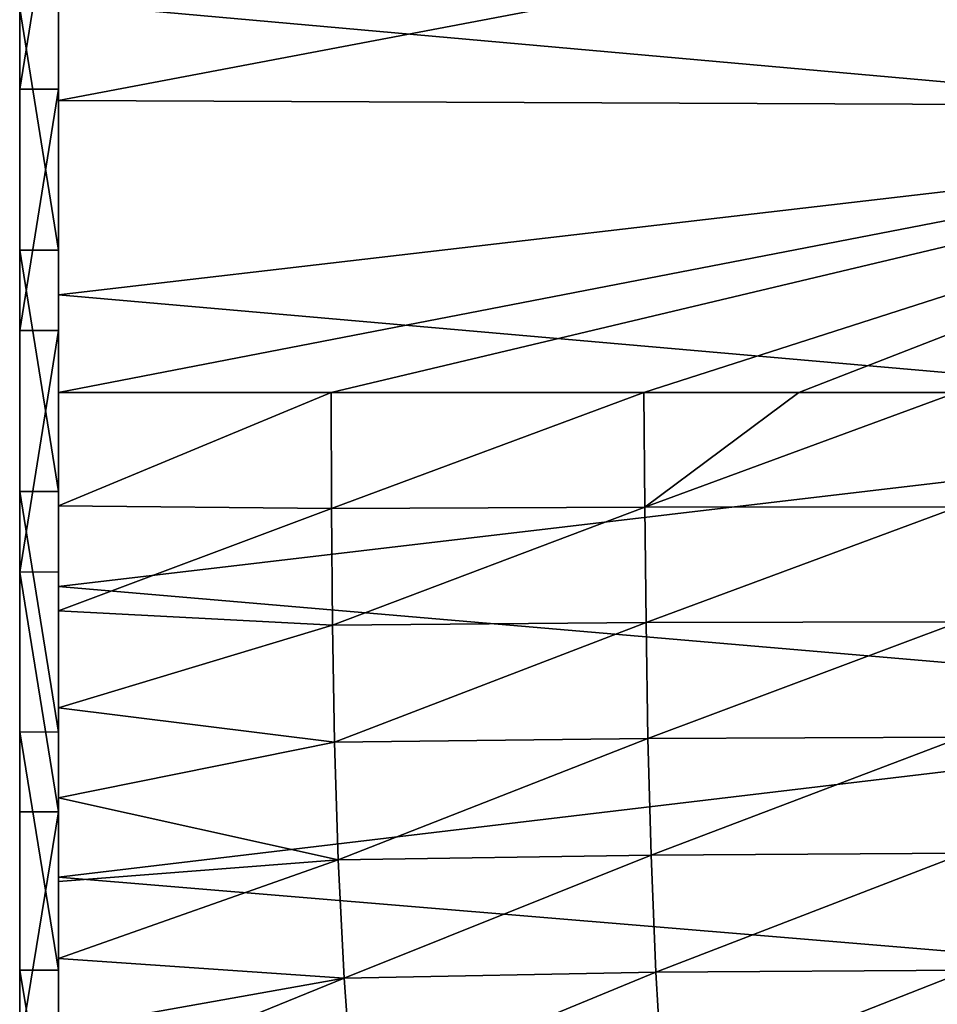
# Model space of a CAD drawing. Header units: metres. Extents: x -24 to 72, y -247 to 22.
# Tile 560 of 573: x 61.5 to 66.25, y -3.69 to 1.4. Entities that reach past the tile are written whole.
import ezdxf

# ---------------------------------------------------------------- set-up
doc = ezdxf.new("R2010")
doc.units = ezdxf.units.M
doc.layers.add('solid_509589_MEDIA_SW0001', color=7, linetype='CONTINUOUS')

msp = doc.modelspace()

# ---------------------------------------------------------------- linework, layer by layer
at = {"layer": 'solid_509589_MEDIA_SW0001'}
for points in [[(61.5, 16.71945, 84.707809), (61.5, -5.913662, 68.859932), (61.5, -7.06707, 69.34613)], [(61.5, 16.657057, 85.957947), (61.5, 16.71945, 84.707809), (61.5, -7.06707, 69.34613)], [(61.5, 16.71945, 84.707809), (61.5, 16.688278, 83.45842), (61.5, -5.913662, 68.859932)], [(61.5, 16.688278, 83.45842), (61.5, -4.72896, 68.461906), (61.5, -5.913662, 68.859932)], [(61.5, 16.688278, 83.45842), (61.5, 16.563854, 82.214851), (61.5, -4.72896, 68.461906)], [(61.5, 16.657057, 85.957947), (61.5, -7.06707, 69.34613), (61.5, -8.179207, 69.916306)], [(61.5, 16.501642, 87.198021), (61.5, 16.657057, 85.957947), (61.5, -8.179207, 69.916306)], [(61.5, 16.563854, 82.214851), (61.5, -3.517831, 68.153503), (61.5, -4.72896, 68.461906)], [(61.5, 16.563854, 82.214851), (61.5, 16.346498, 80.98217), (61.5, -3.517831, 68.153503)], [(61.5, 16.501642, 87.198021), (61.5, -8.179207, 69.916306), (61.5, -9.245638, 70.56797)], [(61.5, 16.254017, 88.423027), (61.5, 16.501642, 87.198021), (61.5, -9.245638, 70.56797)], [(61.5, 16.346498, 80.98217), (61.5, -2.285152, 67.93615), (61.5, -3.517831, 68.153503)], [(61.5, 16.346498, 80.98217), (61.5, 16.038095, 79.771042), (61.5, -2.285152, 67.93615)], [(61.5, 16.254017, 88.423027), (61.5, -9.245638, 70.56797), (61.5, -10.261936, 71.298645)], [(61.5, 15.915007, 89.627937), (61.5, 16.254017, 88.423027), (61.5, -10.261936, 71.298645)], [(61.5, 16.038095, 79.771042), (61.5, -1.041583, 67.811722), (61.5, -2.285152, 67.93615)], [(61.5, 16.038095, 79.771042), (61.5, 15.640069, 78.586334), (61.5, -1.041583, 67.811722)], [(61.5, 15.915007, 89.627937), (61.5, -10.261936, 71.298645), (61.5, -11.219314, 72.101997)], [(61.5, 15.487546, 90.802338), (61.5, 15.915007, 89.627937), (61.5, -11.219314, 72.101997)], [(61.5, 15.640069, 78.586334), (61.5, 0.207806, 67.780548), (61.5, -1.041583, 67.811722)], [(61.5, 15.640069, 78.586334), (61.5, 15.153867, 77.43293), (61.5, 0.207806, 67.780548)], [(61.5, 15.487546, 90.802338), (61.5, -11.219314, 72.101997), (61.5, -12.113997, 72.974625)], [(61.5, 14.973539, 91.941521), (61.5, 15.487546, 90.802338), (61.5, -12.113997, 72.974625)], [(61.5, 15.153867, 77.43293), (61.5, 1.457946, 67.842941), (61.5, 0.207806, 67.780548)], [(61.5, 14.973539, 91.941521), (61.5, -12.113997, 72.974625), (61.5, -12.942226, 73.913124)], [(61.5, 14.374911, 93.040787), (61.5, 14.973539, 91.941521), (61.5, -12.942226, 73.913124)], [(61.5, 14.374911, 93.040787), (61.5, -12.942226, 73.913124), (61.5, -13.696838, 74.90937)], [(61.5, 13.696838, 94.09063), (61.5, 14.374911, 93.040787), (61.5, -13.696838, 74.90937)], [(61.5, -14.374911, 75.959213), (61.5, 13.696838, 94.09063), (61.5, -13.696838, 74.90937)], [(61.5, -14.374911, 75.959213), (61.5, 12.942226, 95.086876), (61.5, 13.696838, 94.09063)], [(61.5, -14.973539, 77.058479), (61.5, 12.113997, 96.025375), (61.5, 12.942226, 95.086876)], [(61.5, -14.374911, 75.959213), (61.5, -14.973539, 77.058479), (61.5, 12.942226, 95.086876)], [(61.5, -15.487546, 78.197662), (61.5, 11.219314, 96.898003), (61.5, 12.113997, 96.025375)], [(61.5, -14.973539, 77.058479), (61.5, -15.487546, 78.197662), (61.5, 12.113997, 96.025375)], [(61.5, -15.915007, 79.372063), (61.5, 10.261936, 97.701355), (61.5, 11.219314, 96.898003)], [(61.5, -15.487546, 78.197662), (61.5, -15.915007, 79.372063), (61.5, 11.219314, 96.898003)], [(61.5, -16.254017, 80.576973), (61.5, 9.245638, 98.43203), (61.5, 10.261936, 97.701355)], [(61.5, -15.915007, 79.372063), (61.5, -16.254017, 80.576973), (61.5, 10.261936, 97.701355)], [(61.5, -16.501642, 81.801979), (61.5, 8.179207, 99.083694), (61.5, 9.245638, 98.43203)], [(61.5, -16.254017, 80.576973), (61.5, -16.501642, 81.801979), (61.5, 9.245638, 98.43203)], [(61.5, -16.657057, 83.042053), (61.5, 7.06707, 99.65387), (61.5, 8.179207, 99.083694)], [(61.5, -16.501642, 81.801979), (61.5, -16.657057, 83.042053), (61.5, 8.179207, 99.083694)], [(61.5, -16.71945, 84.292191), (61.5, 5.913662, 100.140068), (61.5, 7.06707, 99.65387)], [(61.5, -16.657057, 83.042053), (61.5, -16.71945, 84.292191), (61.5, 7.06707, 99.65387)], [(61.5, -16.688278, 85.54158), (61.5, 4.72896, 100.538094), (61.5, 5.913662, 100.140068)], [(61.5, -16.71945, 84.292191), (61.5, -16.688278, 85.54158), (61.5, 5.913662, 100.140068)], [(61.5, -16.563854, 86.785149), (61.5, 3.517831, 100.846497), (61.5, 4.72896, 100.538094)], [(61.5, -16.688278, 85.54158), (61.5, -16.563854, 86.785149), (61.5, 4.72896, 100.538094)], [(61.700001, 4.728919, 100.538109), (61.700001, 0.98214, 105.477013), (61.700001, 2.489959, 105.351852)], [(61.700001, 4.728919, 100.538109), (61.700001, 3.517277, 100.846626), (61.700001, 0.98214, 105.477013)], [(61.5, -16.346498, 88.01783), (61.5, 2.285152, 101.06385), (61.5, 3.517831, 100.846497)], [(61.5, -16.563854, 86.785149), (61.5, -16.346498, 88.01783), (61.5, 3.517831, 100.846497)], [(61.700001, 3.517277, 100.846626), (61.700001, -0.528725, 105.493347), (61.700001, 0.98214, 105.477013)], [(61.700001, 3.517277, 100.846626), (61.700001, 2.285716, 101.063782), (61.700001, -0.528725, 105.493347)], [(61.700001, -1.041626, 67.811722), (61.700001, 2.991001, 63.714088), (61.700001, 1.487255, 63.552734)], [(61.700001, 0.208454, 67.780548), (61.700001, 1.457413, 67.842888), (61.700001, 2.991001, 63.714088)], [(61.700001, -1.041626, 67.811722), (61.700001, 0.208454, 67.780548), (61.700001, 2.991001, 63.714088)], [(69.299812, 2.424113, 105.359619), (61.700001, 2.489959, 105.351852), (61.700001, 0.98214, 105.477013)], [(69.331184, 0.950009, 105.4785), (69.299812, 2.424113, 105.359619), (61.700001, 0.98214, 105.477013)], [(69.046227, 2.327602, 63.629391), (69.046227, 0.83278, 63.516518), (61.700001, 1.487255, 63.552734)], [(61.700001, 2.285716, 101.063782), (61.5, 2.285152, 101.06385), (61.5, 1.041583, 101.188278)], [(61.700001, 2.285716, 101.063782), (61.5, 1.041583, 101.188278), (61.700001, 1.041626, 101.188278)], [(61.5, -16.038095, 89.228958), (61.5, 1.041583, 101.188278), (61.5, 2.285152, 101.06385)], [(61.5, -16.346498, 88.01783), (61.5, -16.038095, 89.228958), (61.5, 2.285152, 101.06385)], [(61.700001, 2.285716, 101.063782), (61.700001, -1.115278, 105.471809), (61.700001, -0.528725, 105.493347)], [(61.700001, 2.285716, 101.063782), (61.700001, 1.041626, 101.188278), (61.700001, -1.115278, 105.471809)], [(69.046227, 0.83278, 63.516518), (61.700001, -0.023867, 63.500008), (61.700001, 1.487255, 63.552734)], [(61.700001, -2.285716, 67.936218), (61.700001, 1.487255, 63.552734), (61.700001, -0.023867, 63.500008)], [(61.700001, -2.285716, 67.936218), (61.700001, -1.041626, 67.811722), (61.700001, 1.487255, 63.552734)], [(61.700001, 0.208454, 67.780548), (61.5, 0.207806, 67.780548), (61.5, 1.457946, 67.842941)], [(61.700001, 0.208454, 67.780548), (61.5, 1.457946, 67.842941), (61.700001, 1.457413, 67.842888)], [(61.700001, 1.041626, 101.188278), (61.5, 1.041583, 101.188278), (61.5, -0.207806, 101.219452)], [(61.700001, 1.041626, 101.188278), (61.5, -0.207806, 101.219452), (61.700001, -0.208454, 101.219452)], [(61.5, -15.640069, 90.413666), (61.5, -0.207806, 101.219452), (61.5, 1.041583, 101.188278)], [(61.5, -16.038095, 89.228958), (61.5, -15.640069, 90.413666), (61.5, 1.041583, 101.188278)], [(61.700001, 1.041626, 101.188278), (61.700001, -2.159452, 105.429283), (61.700001, -1.657867, 105.449203)], [(61.700001, 1.041626, 101.188278), (61.700001, -0.208454, 101.219452), (61.700001, -2.159452, 105.429283)], [(61.700001, 1.041626, 101.188278), (61.700001, -1.657867, 105.449203), (61.700001, -1.115278, 105.471809)], [(69.331184, 0.950009, 105.4785), (61.700001, 0.98214, 105.477013), (61.700001, -0.528725, 105.493347)], [(63.111408, -0.528718, 105.49334), (69.331184, 0.950009, 105.4785), (61.700001, -0.528725, 105.493347)], [(63.111408, -0.528718, 105.49334), (64.729332, -0.528718, 105.49334), (69.331184, 0.950009, 105.4785)], [(64.729332, -0.528718, 105.49334), (65.530716, -0.528718, 105.49334), (69.331184, 0.950009, 105.4785)], [(65.530716, -0.528718, 105.49334), (66.347183, -0.528718, 105.49334), (69.331184, 0.950009, 105.4785)], [(69.046227, 0.83278, 63.516518), (69.046227, -0.666287, 63.510574), (61.700001, -0.023867, 63.500008)], [(61.700001, -1.041626, 67.811722), (61.5, 0.207806, 67.780548), (61.700001, 0.208454, 67.780548)], [(61.700001, -1.041626, 67.811722), (61.5, -1.041583, 67.811722), (61.5, 0.207806, 67.780548)], [(69.046227, -0.666287, 63.510574), (61.700001, -1.533233, 63.556042), (61.700001, -0.023867, 63.500008)], [(61.700001, -3.517277, 68.153374), (61.700001, -0.023867, 63.500008), (61.700001, -1.533233, 63.556042)], [(61.700001, -3.517277, 68.153374), (61.700001, -2.285716, 67.936218), (61.700001, -0.023867, 63.500008)], [(61.5, -15.153867, 91.56707), (61.5, -1.457946, 101.157059), (61.5, -0.207806, 101.219452)], [(61.700001, -0.208454, 101.219452), (61.5, -0.207806, 101.219452), (61.5, -1.457946, 101.157059)], [(61.5, -15.640069, 90.413666), (61.5, -15.153867, 91.56707), (61.5, -0.207806, 101.219452)], [(61.700001, -0.208454, 101.219452), (61.5, -1.457946, 101.157059), (61.700001, -1.457413, 101.157112)], [(61.700001, -0.208454, 101.219452), (61.700001, -3.457819, 105.43972), (61.700001, -3.05885, 105.422958)], [(61.700001, -0.208454, 101.219452), (61.700001, -1.457413, 101.157112), (61.700001, -3.457819, 105.43972)], [(61.700001, -0.208454, 101.219452), (61.700001, -3.05885, 105.422958), (61.700001, -2.625951, 105.419502)], [(61.700001, -0.208454, 101.219452), (61.700001, -2.625951, 105.419502), (61.700001, -2.159452, 105.429283)], [(61.700001, -1.115278, 105.471809), (63.111408, -0.528718, 105.49334), (61.700001, -0.528725, 105.493347)], [(61.700001, -1.115278, 105.471809), (63.113659, -1.128858, 105.477798), (63.111408, -0.528718, 105.49334)], [(63.113659, -1.128858, 105.477798), (64.729332, -0.528718, 105.49334), (63.111408, -0.528718, 105.49334)], [(64.733932, -1.122639, 105.481842), (64.729332, -0.528718, 105.49334), (63.113659, -1.128858, 105.477798)], [(64.733932, -1.122639, 105.481842), (65.530716, -0.528718, 105.49334), (64.729332, -0.528718, 105.49334)], [(64.733932, -1.122639, 105.481842), (66.347183, -0.528718, 105.49334), (65.530716, -0.528718, 105.49334)], [(64.733932, -1.122639, 105.481842), (66.354538, -1.120164, 105.483261), (66.347183, -0.528718, 105.49334)], [(69.046227, -0.666287, 63.510574), (69.046227, -2.161958, 63.611584), (61.700001, -1.533233, 63.556042)], [(61.700001, -2.285716, 67.936218), (61.5, -2.285152, 67.93615), (61.5, -1.041583, 67.811722)], [(61.700001, -2.285716, 67.936218), (61.5, -1.041583, 67.811722), (61.700001, -1.041626, 67.811722)], [(61.700001, -1.115278, 105.471809), (61.700001, -1.657867, 105.449203), (63.113659, -1.128858, 105.477798)], [(64.733932, -1.122639, 105.481842), (64.740265, -1.719386, 105.464241), (66.354538, -1.120164, 105.483261)], [(64.740265, -1.719386, 105.464241), (66.362785, -1.714523, 105.467102), (66.354538, -1.120164, 105.483261)], [(61.700001, -1.657867, 105.449203), (63.118404, -1.731737, 105.456131), (63.113659, -1.128858, 105.477798)], [(64.733932, -1.122639, 105.481842), (63.113659, -1.128858, 105.477798), (63.118404, -1.731737, 105.456131)], [(64.733932, -1.122639, 105.481842), (63.118404, -1.731737, 105.456131), (64.740265, -1.719386, 105.464241)], [(61.700001, -1.457413, 101.157112), (61.5, -1.457946, 101.157059), (61.700001, -2.697917, 101.001663)], [(61.5, -14.583694, 92.679207), (61.5, -2.698023, 101.00164), (61.5, -1.457946, 101.157059)], [(61.700001, -2.697917, 101.001663), (61.5, -1.457946, 101.157059), (61.5, -2.698023, 101.00164)], [(61.5, -15.153867, 91.56707), (61.5, -14.583694, 92.679207), (61.5, -1.457946, 101.157059)], [(61.700001, -1.457413, 101.157112), (61.700001, -4.79349, 105.628723), (61.700001, -4.162011, 105.511032)], [(61.700001, -1.457413, 101.157112), (61.700001, -2.697917, 101.001663), (61.700001, -4.79349, 105.628723)], [(61.700001, -1.457413, 101.157112), (61.700001, -4.162011, 105.511032), (61.700001, -3.822837, 105.469574)], [(61.700001, -1.457413, 101.157112), (61.700001, -3.822837, 105.469574), (61.700001, -3.457819, 105.43972)], [(69.046227, -2.161958, 63.611584), (61.700001, -3.036702, 63.720726), (61.700001, -1.533233, 63.556042)], [(61.700001, -5.914272, 68.860146), (61.700001, -1.533233, 63.556042), (61.700001, -3.036702, 63.720726)], [(61.700001, -4.728919, 68.461891), (61.700001, -3.517277, 68.153374), (61.700001, -1.533233, 63.556042)], [(61.700001, -5.914272, 68.860146), (61.700001, -4.728919, 68.461891), (61.700001, -1.533233, 63.556042)], [(61.700001, -1.657867, 105.449203), (61.700001, -2.159452, 105.429283), (63.118404, -1.731737, 105.456131)], [(61.700001, -2.159452, 105.429283), (63.128696, -2.337515, 105.440788), (63.118404, -1.731737, 105.456131)], [(64.740265, -1.719386, 105.464241), (63.118404, -1.731737, 105.456131), (63.128696, -2.337515, 105.440788)], [(64.740265, -1.719386, 105.464241), (63.128696, -2.337515, 105.440788), (64.750473, -2.319118, 105.45298)], [(64.740265, -1.719386, 105.464241), (64.750473, -2.319118, 105.45298), (66.362785, -1.714523, 105.467102)], [(64.750473, -2.319118, 105.45298), (66.373245, -2.311952, 105.457306), (66.362785, -1.714523, 105.467102)], [(61.700001, -2.159452, 105.429283), (61.700001, -2.625951, 105.419502), (63.128696, -2.337515, 105.440788)], [(69.046227, -2.161958, 63.611584), (69.046227, -3.646612, 63.819038), (61.700001, -3.036702, 63.720726)], [(61.700001, -3.517277, 68.153374), (61.5, -3.517831, 68.153503), (61.5, -2.285152, 67.93615)], [(61.700001, -3.517277, 68.153374), (61.5, -2.285152, 67.93615), (61.700001, -2.285716, 67.936218)], [(61.700001, -2.625951, 105.419502), (63.147747, -2.946511, 105.444572), (63.128696, -2.337515, 105.440788)], [(64.750473, -2.319118, 105.45298), (63.128696, -2.337515, 105.440788), (63.147747, -2.946511, 105.444572)], [(64.750473, -2.319118, 105.45298), (63.147747, -2.946511, 105.444572), (64.766846, -2.922153, 105.460869)], [(64.750473, -2.319118, 105.45298), (64.766846, -2.922153, 105.460869), (66.373245, -2.311952, 105.457306)], [(64.766846, -2.922153, 105.460869), (66.387276, -2.912771, 105.466675), (66.373245, -2.311952, 105.457306)], [(61.700001, -2.625951, 105.419502), (61.700001, -3.05885, 105.422958), (63.147747, -2.946511, 105.444572)], [(61.700001, -2.697917, 101.001663), (61.5, -2.698023, 101.00164), (61.5, -3.923024, 100.754013)], [(61.700001, -2.697917, 101.001663), (61.5, -3.923024, 100.754013), (61.700001, -3.923666, 100.753876)], [(61.5, -13.932026, 93.745636), (61.5, -3.923024, 100.754013), (61.5, -2.698023, 101.00164)], [(61.5, -14.583694, 92.679207), (61.5, -13.932026, 93.745636), (61.5, -2.698023, 101.00164)], [(61.700001, -2.697917, 101.001663), (61.700001, -6.023331, 105.118507), (61.700001, -4.79349, 105.628723)], [(61.700001, -2.697917, 101.001663), (61.700001, -3.923666, 100.753876), (61.700001, -6.023331, 105.118507)], [(61.700001, -3.457819, 105.43972), (63.178646, -3.558934, 105.480087), (63.147747, -2.946511, 105.444572)], [(61.700001, -3.05885, 105.422958), (61.700001, -3.457819, 105.43972), (63.147747, -2.946511, 105.444572)], [(64.766846, -2.922153, 105.460869), (63.147747, -2.946511, 105.444572), (63.178646, -3.558934, 105.480087)], [(64.766846, -2.922153, 105.460869), (63.178646, -3.558934, 105.480087), (64.791573, -3.5287, 105.500496)], [(64.766846, -2.922153, 105.460869), (64.791573, -3.5287, 105.500496), (66.387276, -2.912771, 105.466675)], [(64.791573, -3.5287, 105.500496), (66.406158, -3.517186, 105.507797), (66.387276, -2.912771, 105.466675)], [(69.046227, -3.646612, 63.819038), (61.700001, -4.523919, 63.993069), (61.700001, -3.036702, 63.720726)], [(61.700001, -7.066587, 69.345901), (61.700001, -3.036702, 63.720726), (61.700001, -4.523919, 63.993069)], [(61.700001, -7.066587, 69.345901), (61.700001, -5.914272, 68.860146), (61.700001, -3.036702, 63.720726)], [(61.700001, -3.457819, 105.43972), (61.700001, -3.822837, 105.469574), (63.178646, -3.558934, 105.480087)], [(61.700001, -4.728919, 68.461891), (61.5, -3.517831, 68.153503), (61.700001, -3.517277, 68.153374)], [(61.700001, -4.728919, 68.461891), (61.5, -4.72896, 68.461906), (61.5, -3.517831, 68.153503)], [(61.700001, -4.162011, 105.511032), (63.224018, -4.174607, 105.559044), (63.178646, -3.558934, 105.480087)], [(61.700001, -3.822837, 105.469574), (61.700001, -4.162011, 105.511032), (63.178646, -3.558934, 105.480087)], [(64.791573, -3.5287, 105.500496), (63.178646, -3.558934, 105.480087), (63.224018, -4.174607, 105.559044)], [(64.791573, -3.5287, 105.500496), (63.224018, -4.174607, 105.559044), (64.826515, -4.13858, 105.583588)], [(64.791573, -3.5287, 105.500496), (64.826515, -4.13858, 105.583588), (66.406158, -3.517186, 105.507797)], [(64.826515, -4.13858, 105.583588), (66.431007, -4.125017, 105.592392), (66.406158, -3.517186, 105.507797)], [(69.046227, -3.646612, 63.819038), (69.046227, -5.112684, 64.131874), (61.700001, -4.523919, 63.993069)]]:
    msp.add_3dface(points, dxfattribs=at)

doc.saveas('drawing.dxf')
